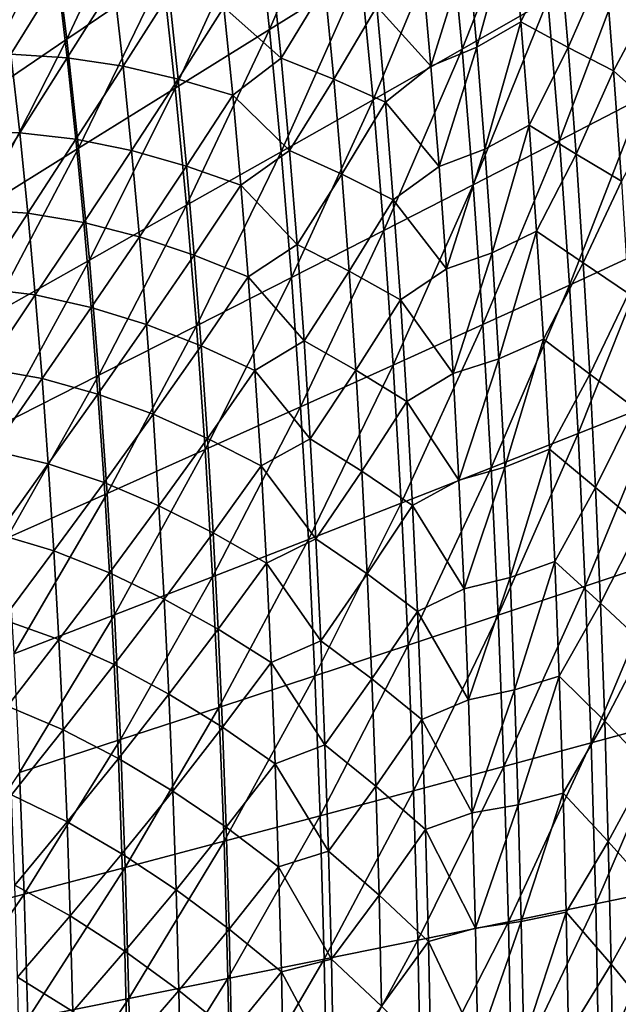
# Model space of a CAD drawing. Header units: millimetres. Extents: x -300 to 300, y -500 to 500.
# Tile 543 of 656: x 173 to 229, y 38 to 129. Entities that reach past the tile are written whole.
import ezdxf

# ---------------------------------------------------------------- set-up
doc = ezdxf.new("R2010")
doc.units = ezdxf.units.MM
doc.header["$LTSCALE"] = 81.481481
doc.layers.add('19', color=7, linetype='CONTINUOUS')
doc.layers.add('21', color=7, linetype='CONTINUOUS')

msp = doc.modelspace()

# ---------------------------------------------------------------- linework, layer by layer
at = {"layer": '19', "color": 7, "linetype": 'CONTINUOUS'}
for points in [[(196.296, 127.867, 64.738), (203.509, 144.578, 63.205), (195.092, 138.865, 64.848), (196.296, 127.867, 64.738)], [(204.759, 133.14, 63.09), (203.509, 144.578, 63.205), (196.296, 127.867, 64.738), (204.759, 133.14, 63.09)], [(177.541, 126.977, 67.742), (185.154, 143.24, 66.47), (176.322, 136.769, 67.847), (177.541, 126.977, 67.742)], [(186.43, 132.996, 66.359), (185.154, 143.24, 66.47), (177.541, 126.977, 67.742), (186.43, 132.996, 66.359)], [(214.117, 126.054, 61.194), (220.869, 143.238, 59.377), (212.956, 138.265, 61.305), (214.117, 126.054, 61.194)], [(222.065, 130.6, 59.263), (220.869, 143.238, 59.377), (214.117, 126.054, 61.194), (222.065, 130.6, 59.263)], [(187.585, 122.453, 66.254), (195.092, 138.865, 64.848), (186.43, 132.996, 66.359), (187.585, 122.453, 66.254)], [(196.296, 127.867, 64.738), (195.092, 138.865, 64.848), (187.585, 122.453, 66.254), (196.296, 127.867, 64.738)], [(205.881, 121.37, 62.984), (212.956, 138.265, 61.305), (204.759, 133.14, 63.09), (205.881, 121.37, 62.984)], [(214.117, 126.054, 61.194), (212.956, 138.265, 61.305), (205.881, 121.37, 62.984), (214.117, 126.054, 61.194)], [(168.443, 120.814, 69.003), (176.322, 136.769, 67.847), (167.283, 130.141, 69.1), (168.443, 120.814, 69.003)], [(177.541, 126.977, 67.742), (176.322, 136.769, 67.847), (168.443, 120.814, 69.003), (177.541, 126.977, 67.742)], [(223.127, 117.597, 59.158), (229.707, 135.004, 57.184), (222.065, 130.6, 59.263), (223.127, 117.597, 59.158)], [(230.798, 121.575, 57.077), (229.707, 135.004, 57.184), (223.127, 117.597, 59.158), (230.798, 121.575, 57.077)], [(178.645, 116.902, 67.643), (186.43, 132.996, 66.359), (177.541, 126.977, 67.742), (178.645, 116.902, 67.643)], [(187.585, 122.453, 66.254), (186.43, 132.996, 66.359), (178.645, 116.902, 67.643), (187.585, 122.453, 66.254)], [(197.377, 116.553, 64.637), (204.759, 133.14, 63.09), (196.296, 127.867, 64.738), (197.377, 116.553, 64.637)], [(205.881, 121.37, 62.984), (204.759, 133.14, 63.09), (197.377, 116.553, 64.637), (205.881, 121.37, 62.984)], [(215.147, 113.492, 61.093), (222.065, 130.6, 59.263), (214.117, 126.054, 61.194), (215.147, 113.492, 61.093)], [(223.127, 117.597, 59.158), (222.065, 130.6, 59.263), (215.147, 113.492, 61.093), (223.127, 117.597, 59.158)], [(188.622, 111.608, 66.158), (196.296, 127.867, 64.738), (187.585, 122.453, 66.254), (188.622, 111.608, 66.158)], [(197.377, 116.553, 64.637), (196.296, 127.867, 64.738), (188.622, 111.608, 66.158), (197.377, 116.553, 64.637)], [(169.493, 111.22, 68.911), (177.541, 126.977, 67.742), (168.443, 120.814, 69.003), (169.493, 111.22, 68.911)], [(178.645, 116.902, 67.643), (177.541, 126.977, 67.742), (169.493, 111.22, 68.911), (178.645, 116.902, 67.643)], [(206.877, 109.265, 62.887), (214.117, 126.054, 61.194), (205.881, 121.37, 62.984), (206.877, 109.265, 62.887)], [(215.147, 113.492, 61.093), (214.117, 126.054, 61.194), (206.877, 109.265, 62.887), (215.147, 113.492, 61.093)], [(179.636, 106.54, 67.553), (187.585, 122.453, 66.254), (178.645, 116.902, 67.643), (179.636, 106.54, 67.553)], [(188.622, 111.608, 66.158), (187.585, 122.453, 66.254), (179.636, 106.54, 67.553), (188.622, 111.608, 66.158)], [(198.336, 104.919, 64.544), (205.881, 121.37, 62.984), (197.377, 116.553, 64.637), (198.336, 104.919, 64.544)], [(206.877, 109.265, 62.887), (205.881, 121.37, 62.984), (198.336, 104.919, 64.544), (206.877, 109.265, 62.887)], [(224.055, 104.226, 59.064), (230.798, 121.575, 57.077), (223.127, 117.597, 59.158), (224.055, 104.226, 59.064)], [(231.751, 107.763, 56.981), (230.798, 121.575, 57.077), (224.055, 104.226, 59.064), (231.751, 107.763, 56.981)], [(216.047, 100.578, 61.002), (223.127, 117.597, 59.158), (215.147, 113.492, 61.093), (216.047, 100.578, 61.002)], [(224.055, 104.226, 59.064), (223.127, 117.597, 59.158), (216.047, 100.578, 61.002), (224.055, 104.226, 59.064)], [(170.437, 101.354, 68.826), (178.645, 116.902, 67.643), (169.493, 111.22, 68.911), (170.437, 101.354, 68.826)], [(179.636, 106.54, 67.553), (178.645, 116.902, 67.643), (170.437, 101.354, 68.826), (179.636, 106.54, 67.553)], [(189.542, 100.459, 66.07), (197.377, 116.553, 64.637), (188.622, 111.608, 66.158), (189.542, 100.459, 66.07)], [(198.336, 104.919, 64.544), (197.377, 116.553, 64.637), (189.542, 100.459, 66.07), (198.336, 104.919, 64.544)], [(207.747, 96.822, 62.799), (215.147, 113.492, 61.093), (206.877, 109.265, 62.887), (207.747, 96.822, 62.799)], [(216.047, 100.578, 61.002), (215.147, 113.492, 61.093), (207.747, 96.822, 62.799), (216.047, 100.578, 61.002)], [(180.516, 95.89, 67.47), (188.622, 111.608, 66.158), (179.636, 106.54, 67.553), (180.516, 95.89, 67.47)], [(189.542, 100.459, 66.07), (188.622, 111.608, 66.158), (180.516, 95.89, 67.47), (189.542, 100.459, 66.07)], [(199.175, 92.963, 64.46), (206.877, 109.265, 62.887), (198.336, 104.919, 64.544), (199.175, 92.963, 64.46)], [(207.747, 96.822, 62.799), (206.877, 109.265, 62.887), (199.175, 92.963, 64.46), (207.747, 96.822, 62.799)], [(224.852, 90.482, 58.981), (231.751, 107.763, 56.981), (224.055, 104.226, 59.064), (224.852, 90.482, 58.981)], [(232.569, 93.562, 56.896), (231.751, 107.763, 56.981), (224.852, 90.482, 58.981), (232.569, 93.562, 56.896)], [(171.274, 91.215, 68.749), (179.636, 106.54, 67.553), (170.437, 101.354, 68.826), (171.274, 91.215, 68.749)], [(180.516, 95.89, 67.47), (179.636, 106.54, 67.553), (171.274, 91.215, 68.749), (180.516, 95.89, 67.47)], [(190.348, 89.004, 65.99), (198.336, 104.919, 64.544), (189.542, 100.459, 66.07), (190.348, 89.004, 65.99)], [(199.175, 92.963, 64.46), (198.336, 104.919, 64.544), (190.348, 89.004, 65.99), (199.175, 92.963, 64.46)], [(216.821, 87.306, 60.921), (224.055, 104.226, 59.064), (216.047, 100.578, 61.002), (216.821, 87.306, 60.921)], [(224.852, 90.482, 58.981), (224.055, 104.226, 59.064), (216.821, 87.306, 60.921), (224.852, 90.482, 58.981)], [(181.286, 84.949, 67.395), (189.542, 100.459, 66.07), (180.516, 95.89, 67.47), (181.286, 84.949, 67.395)], [(190.348, 89.004, 65.99), (189.542, 100.459, 66.07), (181.286, 84.949, 67.395), (190.348, 89.004, 65.99)], [(208.496, 84.038, 62.721), (216.047, 100.578, 61.002), (207.747, 96.822, 62.799), (208.496, 84.038, 62.721)], [(216.821, 87.306, 60.921), (216.047, 100.578, 61.002), (208.496, 84.038, 62.721), (216.821, 87.306, 60.921)], [(199.896, 80.681, 64.386), (207.747, 96.822, 62.799), (199.175, 92.963, 64.46), (199.896, 80.681, 64.386)], [(208.496, 84.038, 62.721), (207.747, 96.822, 62.799), (199.896, 80.681, 64.386), (208.496, 84.038, 62.721)], [(172.008, 80.801, 68.679), (180.516, 95.89, 67.47), (171.274, 91.215, 68.749), (172.008, 80.801, 68.679)], [(181.286, 84.949, 67.395), (180.516, 95.89, 67.47), (172.008, 80.801, 68.679), (181.286, 84.949, 67.395)], [(191.04, 77.239, 65.92), (199.175, 92.963, 64.46), (190.348, 89.004, 65.99), (191.04, 77.239, 65.92)], [(199.896, 80.681, 64.386), (199.175, 92.963, 64.46), (191.04, 77.239, 65.92), (199.896, 80.681, 64.386)], [(225.52, 76.362, 58.909), (232.569, 93.562, 56.896), (224.852, 90.482, 58.981), (225.52, 76.362, 58.909)], [(233.255, 78.97, 56.822), (232.569, 93.562, 56.896), (225.52, 76.362, 58.909), (233.255, 78.97, 56.822)], [(217.469, 73.675, 60.852), (224.852, 90.482, 58.981), (216.821, 87.306, 60.921), (217.469, 73.675, 60.852)], [(225.52, 76.362, 58.909), (224.852, 90.482, 58.981), (217.469, 73.675, 60.852), (225.52, 76.362, 58.909)], [(181.948, 73.713, 67.328), (190.348, 89.004, 65.99), (181.286, 84.949, 67.395), (181.948, 73.713, 67.328)], [(191.04, 77.239, 65.92), (190.348, 89.004, 65.99), (181.948, 73.713, 67.328), (191.04, 77.239, 65.92)], [(209.123, 70.91, 62.654), (216.821, 87.306, 60.921), (208.496, 84.038, 62.721), (209.123, 70.91, 62.654)], [(217.469, 73.675, 60.852), (216.821, 87.306, 60.921), (209.123, 70.91, 62.654), (217.469, 73.675, 60.852)], [(172.638, 70.109, 68.617), (181.286, 84.949, 67.395), (172.008, 80.801, 68.679), (172.638, 70.109, 68.617)], [(181.948, 73.713, 67.328), (181.286, 84.949, 67.395), (172.638, 70.109, 68.617), (181.948, 73.713, 67.328)], [(200.501, 68.072, 64.321), (208.496, 84.038, 62.721), (199.896, 80.681, 64.386), (200.501, 68.072, 64.321)], [(209.123, 70.91, 62.654), (208.496, 84.038, 62.721), (200.501, 68.072, 64.321), (209.123, 70.91, 62.654)], [(191.621, 65.161, 65.859), (199.896, 80.681, 64.386), (191.04, 77.239, 65.92), (191.621, 65.161, 65.859)], [(200.501, 68.072, 64.321), (199.896, 80.681, 64.386), (191.621, 65.161, 65.859), (200.501, 68.072, 64.321)], [(226.061, 61.863, 58.849), (233.255, 78.97, 56.822), (225.52, 76.362, 58.909), (226.061, 61.863, 58.849)], [(233.811, 63.982, 56.761), (233.255, 78.97, 56.822), (226.061, 61.863, 58.849), (233.811, 63.982, 56.761)], [(182.504, 62.182, 67.271), (191.04, 77.239, 65.92), (181.948, 73.713, 67.328), (182.504, 62.182, 67.271)], [(191.621, 65.161, 65.859), (191.04, 77.239, 65.92), (182.504, 62.182, 67.271), (191.621, 65.161, 65.859)], [(217.995, 59.68, 60.793), (225.52, 76.362, 58.909), (217.469, 73.675, 60.852), (217.995, 59.68, 60.793)], [(226.061, 61.863, 58.849), (225.52, 76.362, 58.909), (217.995, 59.68, 60.793), (226.061, 61.863, 58.849)], [(173.168, 59.137, 68.564), (181.948, 73.713, 67.328), (172.638, 70.109, 68.617), (173.168, 59.137, 68.564)], [(182.504, 62.182, 67.271), (181.948, 73.713, 67.328), (173.168, 59.137, 68.564), (182.504, 62.182, 67.271)], [(209.632, 57.435, 62.598), (217.469, 73.675, 60.852), (209.123, 70.91, 62.654), (209.632, 57.435, 62.598)], [(217.995, 59.68, 60.793), (217.469, 73.675, 60.852), (209.632, 57.435, 62.598), (217.995, 59.68, 60.793)], [(200.992, 55.131, 64.268), (209.123, 70.91, 62.654), (200.501, 68.072, 64.321), (200.992, 55.131, 64.268)], [(209.632, 57.435, 62.598), (209.123, 70.91, 62.654), (200.992, 55.131, 64.268), (209.632, 57.435, 62.598)], [(192.093, 52.769, 65.808), (200.501, 68.072, 64.321), (191.621, 65.161, 65.859), (192.093, 52.769, 65.808)], [(200.992, 55.131, 64.268), (200.501, 68.072, 64.321), (192.093, 52.769, 65.808), (200.992, 55.131, 64.268)], [(182.955, 50.353, 67.223), (191.621, 65.161, 65.859), (182.504, 62.182, 67.271), (182.955, 50.353, 67.223)], [(192.093, 52.769, 65.808), (191.621, 65.161, 65.859), (182.955, 50.353, 67.223), (192.093, 52.769, 65.808)], [(226.479, 46.981, 58.802), (233.811, 63.982, 56.761), (226.061, 61.863, 58.849), (226.479, 46.981, 58.802)], [(234.24, 48.595, 56.712), (233.811, 63.982, 56.761), (226.479, 46.981, 58.802), (234.24, 48.595, 56.712)], [(173.597, 47.883, 68.519), (182.504, 62.182, 67.271), (173.168, 59.137, 68.564), (173.597, 47.883, 68.519)], [(182.955, 50.353, 67.223), (182.504, 62.182, 67.271), (173.597, 47.883, 68.519), (182.955, 50.353, 67.223)], [(218.401, 45.318, 60.747), (226.061, 61.863, 58.849), (217.995, 59.68, 60.793), (218.401, 45.318, 60.747)], [(226.479, 46.981, 58.802), (226.061, 61.863, 58.849), (218.401, 45.318, 60.747), (226.479, 46.981, 58.802)], [(210.025, 43.61, 62.553), (217.995, 59.68, 60.793), (209.632, 57.435, 62.598), (210.025, 43.61, 62.553)], [(218.401, 45.318, 60.747), (217.995, 59.68, 60.793), (210.025, 43.61, 62.553), (218.401, 45.318, 60.747)], [(173.597, 47.883, 68.519), (173.168, 59.137, 68.564), (164.039, 45.372, 69.7), (173.597, 47.883, 68.519)], [(201.37, 41.856, 64.225), (209.632, 57.435, 62.598), (200.992, 55.131, 64.268), (201.37, 41.856, 64.225)], [(210.025, 43.61, 62.553), (209.632, 57.435, 62.598), (201.37, 41.856, 64.225), (210.025, 43.61, 62.553)], [(192.457, 40.06, 65.768), (200.992, 55.131, 64.268), (192.093, 52.769, 65.808), (192.457, 40.06, 65.768)], [(201.37, 41.856, 64.225), (200.992, 55.131, 64.268), (192.457, 40.06, 65.768), (201.37, 41.856, 64.225)], [(183.303, 38.222, 67.185), (192.093, 52.769, 65.808), (182.955, 50.353, 67.223), (183.303, 38.222, 67.185)], [(192.457, 40.06, 65.768), (192.093, 52.769, 65.808), (183.303, 38.222, 67.185), (192.457, 40.06, 65.768)], [(173.929, 36.345, 68.484), (182.955, 50.353, 67.223), (173.597, 47.883, 68.519), (173.929, 36.345, 68.484)], [(183.303, 38.222, 67.185), (182.955, 50.353, 67.223), (173.929, 36.345, 68.484), (183.303, 38.222, 67.185)], [(226.774, 31.712, 58.767), (234.24, 48.595, 56.712), (226.479, 46.981, 58.802), (226.774, 31.712, 58.767)], [(234.542, 32.805, 56.677), (234.24, 48.595, 56.712), (226.774, 31.712, 58.767), (234.542, 32.805, 56.677)], [(164.354, 34.436, 69.667), (173.597, 47.883, 68.519), (164.039, 45.372, 69.7), (164.354, 34.436, 69.667)], [(173.929, 36.345, 68.484), (173.597, 47.883, 68.519), (164.354, 34.436, 69.667), (173.929, 36.345, 68.484)], [(218.688, 30.587, 60.714), (226.479, 46.981, 58.802), (218.401, 45.318, 60.747), (218.688, 30.587, 60.714)], [(226.774, 31.712, 58.767), (226.479, 46.981, 58.802), (218.688, 30.587, 60.714), (226.774, 31.712, 58.767)], [(210.303, 29.431, 62.521), (218.401, 45.318, 60.747), (210.025, 43.61, 62.553), (210.303, 29.431, 62.521)], [(218.688, 30.587, 60.714), (218.401, 45.318, 60.747), (210.303, 29.431, 62.521), (218.688, 30.587, 60.714)], [(201.638, 28.245, 64.194), (210.025, 43.61, 62.553), (201.37, 41.856, 64.225), (201.638, 28.245, 64.194)], [(210.303, 29.431, 62.521), (210.025, 43.61, 62.553), (201.638, 28.245, 64.194), (210.303, 29.431, 62.521)], [(192.714, 27.03, 65.738), (201.37, 41.856, 64.225), (192.457, 40.06, 65.768), (192.714, 27.03, 65.738)], [(201.638, 28.245, 64.194), (201.37, 41.856, 64.225), (192.714, 27.03, 65.738), (201.638, 28.245, 64.194)], [(183.55, 25.788, 67.158), (192.457, 40.06, 65.768), (183.303, 38.222, 67.185), (183.55, 25.788, 67.158)], [(192.714, 27.03, 65.738), (192.457, 40.06, 65.768), (183.55, 25.788, 67.158), (192.714, 27.03, 65.738)], [(174.164, 24.52, 68.458), (183.303, 38.222, 67.185), (173.929, 36.345, 68.484), (174.164, 24.52, 68.458)], [(183.55, 25.788, 67.158), (183.303, 38.222, 67.185), (174.164, 24.52, 68.458), (183.55, 25.788, 67.158)]]:
    msp.add_3dface(points, dxfattribs=at)
at = {"layer": '21', "color": 7, "linetype": 'CONTINUOUS'}
for points in [[(215.475, 126.225, 45.482), (214.65, 135.442, 45.56), (218.722, 137.976, 44.529), (215.475, 126.225, 45.482)], [(219.559, 128.591, 44.45), (215.475, 126.225, 45.482), (218.722, 137.976, 44.529), (219.559, 128.591, 44.45)], [(219.559, 128.591, 44.45), (218.722, 137.976, 44.529), (223.111, 135.872, 43.42), (219.559, 128.591, 44.45)], [(223.925, 126.213, 43.343), (219.559, 128.591, 44.45), (223.111, 135.872, 43.42), (223.925, 126.213, 43.343)], [(227.344, 134.004, 42.279), (223.925, 126.213, 43.343), (223.111, 135.872, 43.42), (227.344, 134.004, 42.279)], [(211.234, 124.479, 46.482), (210.412, 133.565, 46.56), (214.65, 135.442, 45.56), (211.234, 124.479, 46.482)], [(215.475, 126.225, 45.482), (211.234, 124.479, 46.482), (214.65, 135.442, 45.56), (215.475, 126.225, 45.482)], [(227.344, 134.004, 42.279), (228.141, 124.035, 42.203), (223.925, 126.213, 43.343), (227.344, 134.004, 42.279)], [(228.141, 124.035, 42.203), (227.344, 134.004, 42.279), (231.574, 130.5, 41.089), (228.141, 124.035, 42.203)], [(197.368, 125.22, 49.315), (192.085, 129.928, 50.23), (196.526, 133.578, 49.393), (197.368, 125.22, 49.315)], [(197.368, 125.22, 49.315), (196.526, 133.578, 49.393), (201.43, 131.884, 48.469), (197.368, 125.22, 49.315)], [(211.234, 124.479, 46.482), (206.232, 130.01, 47.508), (210.412, 133.565, 46.56), (211.234, 124.479, 46.482)], [(172.381, 125.583, 53.325), (171.51, 132.7, 53.4), (176.728, 132.635, 52.665), (172.381, 125.583, 53.325)], [(177.591, 125.254, 52.59), (172.381, 125.583, 53.325), (176.728, 132.635, 52.665), (177.591, 125.254, 52.59)], [(177.591, 125.254, 52.59), (176.728, 132.635, 52.665), (181.908, 132.103, 51.891), (177.591, 125.254, 52.59)], [(182.758, 124.464, 51.816), (177.591, 125.254, 52.59), (181.908, 132.103, 51.891), (182.758, 124.464, 51.816)], [(182.758, 124.464, 51.816), (181.908, 132.103, 51.891), (187.031, 131.182, 51.08), (182.758, 124.464, 51.816)], [(187.865, 123.29, 51.004), (182.758, 124.464, 51.816), (187.031, 131.182, 51.08), (187.865, 123.29, 51.004)], [(187.865, 123.29, 51.004), (187.031, 131.182, 51.08), (192.085, 129.928, 50.23), (187.865, 123.29, 51.004)], [(202.248, 123.278, 48.392), (197.368, 125.22, 49.315), (201.43, 131.884, 48.469), (202.248, 123.278, 48.392)], [(202.248, 123.278, 48.392), (201.43, 131.884, 48.469), (206.232, 130.01, 47.508), (202.248, 123.278, 48.392)], [(232.333, 120.31, 41.017), (228.141, 124.035, 42.203), (231.574, 130.5, 41.089), (232.333, 120.31, 41.017)], [(192.9, 121.787, 50.156), (187.865, 123.29, 51.004), (192.085, 129.928, 50.23), (192.9, 121.787, 50.156)], [(192.9, 121.787, 50.156), (192.085, 129.928, 50.23), (197.368, 125.22, 49.315), (192.9, 121.787, 50.156)], [(207.027, 121.15, 47.433), (202.248, 123.278, 48.392), (206.232, 130.01, 47.508), (207.027, 121.15, 47.433)], [(207.027, 121.15, 47.433), (206.232, 130.01, 47.508), (211.234, 124.479, 46.482), (207.027, 121.15, 47.433)], [(216.229, 116.812, 45.409), (215.475, 126.225, 45.482), (219.559, 128.591, 44.45), (216.229, 116.812, 45.409)], [(220.324, 119.007, 44.376), (216.229, 116.812, 45.409), (219.559, 128.591, 44.45), (220.324, 119.007, 44.376)], [(220.324, 119.007, 44.376), (219.559, 128.591, 44.45), (223.925, 126.213, 43.343), (220.324, 119.007, 44.376)], [(211.985, 115.2, 46.409), (211.234, 124.479, 46.482), (215.475, 126.225, 45.482), (211.985, 115.2, 46.409)], [(216.229, 116.812, 45.409), (211.985, 115.2, 46.409), (215.475, 126.225, 45.482), (216.229, 116.812, 45.409)], [(224.666, 116.348, 43.272), (220.324, 119.007, 44.376), (223.925, 126.213, 43.343), (224.666, 116.348, 43.272)], [(228.141, 124.035, 42.203), (224.666, 116.348, 43.272), (223.925, 126.213, 43.343), (228.141, 124.035, 42.203)], [(173.191, 118.315, 53.255), (167.962, 118.352, 53.953), (172.381, 125.583, 53.325), (173.191, 118.315, 53.255)], [(173.191, 118.315, 53.255), (172.381, 125.583, 53.325), (177.591, 125.254, 52.59), (173.191, 118.315, 53.255)], [(178.393, 117.715, 52.518), (173.191, 118.315, 53.255), (177.591, 125.254, 52.59), (178.393, 117.715, 52.518)], [(178.393, 117.715, 52.518), (177.591, 125.254, 52.59), (182.758, 124.464, 51.816), (178.393, 117.715, 52.518)], [(198.143, 116.685, 49.242), (192.9, 121.787, 50.156), (197.368, 125.22, 49.315), (198.143, 116.685, 49.242)], [(198.143, 116.685, 49.242), (197.368, 125.22, 49.315), (202.248, 123.278, 48.392), (198.143, 116.685, 49.242)], [(183.545, 116.663, 51.744), (178.393, 117.715, 52.518), (182.758, 124.464, 51.816), (183.545, 116.663, 51.744)], [(183.545, 116.663, 51.744), (182.758, 124.464, 51.816), (187.865, 123.29, 51.004), (183.545, 116.663, 51.744)], [(211.985, 115.2, 46.409), (207.027, 121.15, 47.433), (211.234, 124.479, 46.482), (211.985, 115.2, 46.409)], [(228.141, 124.035, 42.203), (228.864, 113.854, 42.133), (224.666, 116.348, 43.272), (228.141, 124.035, 42.203)], [(228.864, 113.854, 42.133), (228.141, 124.035, 42.203), (232.333, 120.31, 41.017), (228.864, 113.854, 42.133)], [(188.635, 115.232, 50.933), (183.545, 116.663, 51.744), (187.865, 123.29, 51.004), (188.635, 115.232, 50.933)], [(188.635, 115.232, 50.933), (187.865, 123.29, 51.004), (192.9, 121.787, 50.156), (188.635, 115.232, 50.933)], [(203, 114.49, 48.32), (198.143, 116.685, 49.242), (202.248, 123.278, 48.392), (203, 114.49, 48.32)], [(203, 114.49, 48.32), (202.248, 123.278, 48.392), (207.027, 121.15, 47.433), (203, 114.49, 48.32)], [(193.649, 113.475, 50.085), (188.635, 115.232, 50.933), (192.9, 121.787, 50.156), (193.649, 113.475, 50.085)], [(193.649, 113.475, 50.085), (192.9, 121.787, 50.156), (198.143, 116.685, 49.242), (193.649, 113.475, 50.085)], [(207.755, 112.105, 47.362), (203, 114.49, 48.32), (207.027, 121.15, 47.433), (207.755, 112.105, 47.362)], [(207.755, 112.105, 47.362), (207.027, 121.15, 47.433), (211.985, 115.2, 46.409), (207.755, 112.105, 47.362)], [(216.913, 107.203, 45.341), (216.229, 116.812, 45.409), (220.324, 119.007, 44.376), (216.913, 107.203, 45.341)], [(221.019, 109.222, 44.308), (216.913, 107.203, 45.341), (220.324, 119.007, 44.376), (221.019, 109.222, 44.308)], [(221.019, 109.222, 44.308), (220.324, 119.007, 44.376), (224.666, 116.348, 43.272), (221.019, 109.222, 44.308)], [(168.716, 111.217, 53.887), (167.962, 118.352, 53.953), (173.191, 118.315, 53.255), (168.716, 111.217, 53.887)], [(173.942, 110.892, 53.188), (168.716, 111.217, 53.887), (173.191, 118.315, 53.255), (173.942, 110.892, 53.188)], [(173.942, 110.892, 53.188), (173.191, 118.315, 53.255), (178.393, 117.715, 52.518), (173.942, 110.892, 53.188)], [(179.133, 110.018, 52.451), (173.942, 110.892, 53.188), (178.393, 117.715, 52.518), (179.133, 110.018, 52.451)], [(179.133, 110.018, 52.451), (178.393, 117.715, 52.518), (183.545, 116.663, 51.744), (179.133, 110.018, 52.451)], [(184.27, 108.698, 51.677), (179.133, 110.018, 52.451), (183.545, 116.663, 51.744), (184.27, 108.698, 51.677)], [(184.27, 108.698, 51.677), (183.545, 116.663, 51.744), (188.635, 115.232, 50.933), (184.27, 108.698, 51.677)], [(198.852, 107.971, 49.174), (193.649, 113.475, 50.085), (198.143, 116.685, 49.242), (198.852, 107.971, 49.174)], [(198.852, 107.971, 49.174), (198.143, 116.685, 49.242), (203, 114.49, 48.32), (198.852, 107.971, 49.174)], [(212.668, 105.726, 46.342), (211.985, 115.2, 46.409), (216.229, 116.812, 45.409), (212.668, 105.726, 46.342)], [(216.913, 107.203, 45.341), (212.668, 105.726, 46.342), (216.229, 116.812, 45.409), (216.913, 107.203, 45.341)], [(225.336, 106.277, 43.205), (221.019, 109.222, 44.308), (224.666, 116.348, 43.272), (225.336, 106.277, 43.205)], [(228.864, 113.854, 42.133), (225.336, 106.277, 43.205), (224.666, 116.348, 43.272), (228.864, 113.854, 42.133)], [(189.341, 107.006, 50.866), (184.27, 108.698, 51.677), (188.635, 115.232, 50.933), (189.341, 107.006, 50.866)], [(189.341, 107.006, 50.866), (188.635, 115.232, 50.933), (193.649, 113.475, 50.085), (189.341, 107.006, 50.866)], [(212.668, 105.726, 46.342), (207.755, 112.105, 47.362), (211.985, 115.2, 46.409), (212.668, 105.726, 46.342)], [(203.684, 105.52, 48.253), (198.852, 107.971, 49.174), (203, 114.49, 48.32), (203.684, 105.52, 48.253)], [(203.684, 105.52, 48.253), (203, 114.49, 48.32), (207.755, 112.105, 47.362), (203.684, 105.52, 48.253)], [(194.335, 104.99, 50.019), (189.341, 107.006, 50.866), (193.649, 113.475, 50.085), (194.335, 104.99, 50.019)], [(194.335, 104.99, 50.019), (193.649, 113.475, 50.085), (198.852, 107.971, 49.174), (194.335, 104.99, 50.019)], [(228.864, 113.854, 42.133), (229.514, 103.458, 42.068), (225.336, 106.277, 43.205), (228.864, 113.854, 42.133)], [(208.415, 102.874, 47.297), (203.684, 105.52, 48.253), (207.755, 112.105, 47.362), (208.415, 102.874, 47.297)], [(208.415, 102.874, 47.297), (207.755, 112.105, 47.362), (212.668, 105.726, 46.342), (208.415, 102.874, 47.297)], [(169.414, 103.934, 53.824), (168.716, 111.217, 53.887), (173.942, 110.892, 53.188), (169.414, 103.934, 53.824)], [(174.633, 103.316, 53.124), (169.414, 103.934, 53.824), (173.942, 110.892, 53.188), (174.633, 103.316, 53.124)], [(174.633, 103.316, 53.124), (173.942, 110.892, 53.188), (179.133, 110.018, 52.451), (174.633, 103.316, 53.124)], [(179.812, 102.16, 52.388), (174.633, 103.316, 53.124), (179.133, 110.018, 52.451), (179.812, 102.16, 52.388)], [(179.812, 102.16, 52.388), (179.133, 110.018, 52.451), (184.27, 108.698, 51.677), (179.812, 102.16, 52.388)], [(184.934, 100.569, 51.614), (179.812, 102.16, 52.388), (184.27, 108.698, 51.677), (184.934, 100.569, 51.614)], [(184.934, 100.569, 51.614), (184.27, 108.698, 51.677), (189.341, 107.006, 50.866), (184.934, 100.569, 51.614)], [(217.529, 97.396, 45.279), (216.913, 107.203, 45.341), (221.019, 109.222, 44.308), (217.529, 97.396, 45.279)], [(221.643, 99.234, 44.245), (217.529, 97.396, 45.279), (221.019, 109.222, 44.308), (221.643, 99.234, 44.245)], [(221.643, 99.234, 44.245), (221.019, 109.222, 44.308), (225.336, 106.277, 43.205), (221.643, 99.234, 44.245)], [(199.495, 99.078, 49.11), (194.335, 104.99, 50.019), (198.852, 107.971, 49.174), (199.495, 99.078, 49.11)], [(199.495, 99.078, 49.11), (198.852, 107.971, 49.174), (203.684, 105.52, 48.253), (199.495, 99.078, 49.11)], [(189.986, 98.611, 50.804), (184.934, 100.569, 51.614), (189.341, 107.006, 50.866), (189.986, 98.611, 50.804)], [(189.986, 98.611, 50.804), (189.341, 107.006, 50.866), (194.335, 104.99, 50.019), (189.986, 98.611, 50.804)], [(213.281, 96.057, 46.28), (212.668, 105.726, 46.342), (216.913, 107.203, 45.341), (213.281, 96.057, 46.28)], [(217.529, 97.396, 45.279), (213.281, 96.057, 46.28), (216.913, 107.203, 45.341), (217.529, 97.396, 45.279)], [(213.281, 96.057, 46.28), (208.415, 102.874, 47.297), (212.668, 105.726, 46.342), (213.281, 96.057, 46.28)], [(225.936, 95.996, 43.144), (221.643, 99.234, 44.245), (225.336, 106.277, 43.205), (225.936, 95.996, 43.144)], [(229.514, 103.458, 42.068), (225.936, 95.996, 43.144), (225.336, 106.277, 43.205), (229.514, 103.458, 42.068)], [(194.958, 96.333, 49.958), (189.986, 98.611, 50.804), (194.335, 104.99, 50.019), (194.958, 96.333, 49.958)], [(194.958, 96.333, 49.958), (194.335, 104.99, 50.019), (199.495, 99.078, 49.11), (194.958, 96.333, 49.958)], [(204.303, 96.365, 48.191), (199.495, 99.078, 49.11), (203.684, 105.52, 48.253), (204.303, 96.365, 48.191)], [(204.303, 96.365, 48.191), (203.684, 105.52, 48.253), (208.415, 102.874, 47.297), (204.303, 96.365, 48.191)], [(170.054, 96.501, 53.766), (169.414, 103.934, 53.824), (174.633, 103.316, 53.124), (170.054, 96.501, 53.766)], [(175.266, 95.583, 53.065), (170.054, 96.501, 53.766), (174.633, 103.316, 53.124), (175.266, 95.583, 53.065)], [(175.266, 95.583, 53.065), (174.633, 103.316, 53.124), (179.812, 102.16, 52.388), (175.266, 95.583, 53.065)], [(229.514, 103.458, 42.068), (230.091, 92.846, 42.009), (225.936, 95.996, 43.144), (229.514, 103.458, 42.068)], [(180.432, 94.142, 52.329), (175.266, 95.583, 53.065), (179.812, 102.16, 52.388), (180.432, 94.142, 52.329)], [(180.432, 94.142, 52.329), (179.812, 102.16, 52.388), (184.934, 100.569, 51.614), (180.432, 94.142, 52.329)], [(209.008, 93.453, 47.236), (204.303, 96.365, 48.191), (208.415, 102.874, 47.297), (209.008, 93.453, 47.236)], [(209.008, 93.453, 47.236), (208.415, 102.874, 47.297), (213.281, 96.057, 46.28), (209.008, 93.453, 47.236)], [(185.536, 92.274, 51.555), (180.432, 94.142, 52.329), (184.934, 100.569, 51.614), (185.536, 92.274, 51.555)], [(185.536, 92.274, 51.555), (184.934, 100.569, 51.614), (189.986, 98.611, 50.804), (185.536, 92.274, 51.555)], [(190.568, 90.046, 50.746), (185.536, 92.274, 51.555), (189.986, 98.611, 50.804), (190.568, 90.046, 50.746)], [(190.568, 90.046, 50.746), (189.986, 98.611, 50.804), (194.958, 96.333, 49.958), (190.568, 90.046, 50.746)], [(200.074, 90.003, 49.052), (194.958, 96.333, 49.958), (199.495, 99.078, 49.11), (200.074, 90.003, 49.052)], [(200.074, 90.003, 49.052), (199.495, 99.078, 49.11), (204.303, 96.365, 48.191), (200.074, 90.003, 49.052)], [(218.076, 87.39, 45.222), (217.529, 97.396, 45.279), (221.643, 99.234, 44.245), (218.076, 87.39, 45.222)], [(222.198, 89.042, 44.187), (218.076, 87.39, 45.222), (221.643, 99.234, 44.245), (222.198, 89.042, 44.187)], [(222.198, 89.042, 44.187), (221.643, 99.234, 44.245), (225.936, 95.996, 43.144), (222.198, 89.042, 44.187)], [(213.827, 86.19, 46.223), (213.281, 96.057, 46.28), (217.529, 97.396, 45.279), (213.827, 86.19, 46.223)], [(218.076, 87.39, 45.222), (213.827, 86.19, 46.223), (217.529, 97.396, 45.279), (218.076, 87.39, 45.222)], [(170.637, 88.918, 53.711), (170.054, 96.501, 53.766), (175.266, 95.583, 53.065), (170.637, 88.918, 53.711)], [(195.518, 87.501, 49.901), (190.568, 90.046, 50.746), (194.958, 96.333, 49.958), (195.518, 87.501, 49.901)], [(195.518, 87.501, 49.901), (194.958, 96.333, 49.958), (200.074, 90.003, 49.052), (195.518, 87.501, 49.901)], [(204.857, 87.026, 48.134), (200.074, 90.003, 49.052), (204.303, 96.365, 48.191), (204.857, 87.026, 48.134)], [(204.857, 87.026, 48.134), (204.303, 96.365, 48.191), (209.008, 93.453, 47.236), (204.857, 87.026, 48.134)], [(213.827, 86.19, 46.223), (209.008, 93.453, 47.236), (213.281, 96.057, 46.28), (213.827, 86.19, 46.223)], [(226.465, 85.506, 43.089), (222.198, 89.042, 44.187), (225.936, 95.996, 43.144), (226.465, 85.506, 43.089)], [(230.091, 92.846, 42.009), (226.465, 85.506, 43.089), (225.936, 95.996, 43.144), (230.091, 92.846, 42.009)], [(175.84, 87.695, 53.01), (170.637, 88.918, 53.711), (175.266, 95.583, 53.065), (175.84, 87.695, 53.01)], [(175.84, 87.695, 53.01), (175.266, 95.583, 53.065), (180.432, 94.142, 52.329), (175.84, 87.695, 53.01)], [(180.992, 85.962, 52.274), (175.84, 87.695, 53.01), (180.432, 94.142, 52.329), (180.992, 85.962, 52.274)], [(180.992, 85.962, 52.274), (180.432, 94.142, 52.329), (185.536, 92.274, 51.555), (180.992, 85.962, 52.274)], [(209.536, 83.844, 47.181), (204.857, 87.026, 48.134), (209.008, 93.453, 47.236), (209.536, 83.844, 47.181)], [(209.536, 83.844, 47.181), (209.008, 93.453, 47.236), (213.827, 86.19, 46.223), (209.536, 83.844, 47.181)], [(186.078, 83.813, 51.502), (180.992, 85.962, 52.274), (185.536, 92.274, 51.555), (186.078, 83.813, 51.502)], [(186.078, 83.813, 51.502), (185.536, 92.274, 51.555), (190.568, 90.046, 50.746), (186.078, 83.813, 51.502)], [(230.091, 92.846, 42.009), (230.597, 82.016, 41.956), (226.465, 85.506, 43.089), (230.091, 92.846, 42.009)], [(191.089, 81.31, 50.694), (186.078, 83.813, 51.502), (190.568, 90.046, 50.746), (191.089, 81.31, 50.694)], [(191.089, 81.31, 50.694), (190.568, 90.046, 50.746), (195.518, 87.501, 49.901), (191.089, 81.31, 50.694)], [(200.589, 80.746, 48.999), (195.518, 87.501, 49.901), (200.074, 90.003, 49.052), (200.589, 80.746, 48.999)], [(200.589, 80.746, 48.999), (200.074, 90.003, 49.052), (204.857, 87.026, 48.134), (200.589, 80.746, 48.999)], [(171.165, 81.184, 53.66), (170.637, 88.918, 53.711), (175.84, 87.695, 53.01), (171.165, 81.184, 53.66)], [(218.556, 77.182, 45.171), (218.076, 87.39, 45.222), (222.198, 89.042, 44.187), (218.556, 77.182, 45.171)], [(222.685, 78.644, 44.136), (218.556, 77.182, 45.171), (222.198, 89.042, 44.187), (222.685, 78.644, 44.136)], [(222.685, 78.644, 44.136), (222.198, 89.042, 44.187), (226.465, 85.506, 43.089), (222.685, 78.644, 44.136)], [(176.357, 79.649, 52.96), (171.165, 81.184, 53.66), (175.84, 87.695, 53.01), (176.357, 79.649, 52.96)], [(176.357, 79.649, 52.96), (175.84, 87.695, 53.01), (180.992, 85.962, 52.274), (176.357, 79.649, 52.96)], [(196.017, 78.494, 49.85), (191.089, 81.31, 50.694), (195.518, 87.501, 49.901), (196.017, 78.494, 49.85)], [(196.017, 78.494, 49.85), (195.518, 87.501, 49.901), (200.589, 80.746, 48.999), (196.017, 78.494, 49.85)], [(205.346, 77.5, 48.083), (200.589, 80.746, 48.999), (204.857, 87.026, 48.134), (205.346, 77.5, 48.083)], [(205.346, 77.5, 48.083), (204.857, 87.026, 48.134), (209.536, 83.844, 47.181), (205.346, 77.5, 48.083)], [(214.305, 76.124, 46.172), (213.827, 86.19, 46.223), (218.076, 87.39, 45.222), (214.305, 76.124, 46.172)], [(218.556, 77.182, 45.171), (214.305, 76.124, 46.172), (218.076, 87.39, 45.222), (218.556, 77.182, 45.171)], [(181.493, 77.62, 52.224), (176.357, 79.649, 52.96), (180.992, 85.962, 52.274), (181.493, 77.62, 52.224)], [(181.493, 77.62, 52.224), (180.992, 85.962, 52.274), (186.078, 83.813, 51.502), (181.493, 77.62, 52.224)], [(214.305, 76.124, 46.172), (209.536, 83.844, 47.181), (213.827, 86.19, 46.223), (214.305, 76.124, 46.172)], [(226.925, 74.804, 43.04), (222.685, 78.644, 44.136), (226.465, 85.506, 43.089), (226.925, 74.804, 43.04)], [(230.597, 82.016, 41.956), (226.925, 74.804, 43.04), (226.465, 85.506, 43.089), (230.597, 82.016, 41.956)], [(186.56, 75.184, 51.453), (181.493, 77.62, 52.224), (186.078, 83.813, 51.502), (186.56, 75.184, 51.453)], [(186.56, 75.184, 51.453), (186.078, 83.813, 51.502), (191.089, 81.31, 50.694), (186.56, 75.184, 51.453)], [(209.999, 74.042, 47.132), (205.346, 77.5, 48.083), (209.536, 83.844, 47.181), (209.999, 74.042, 47.132)], [(209.999, 74.042, 47.132), (209.536, 83.844, 47.181), (214.305, 76.124, 46.172), (209.999, 74.042, 47.132)], [(230.597, 82.016, 41.956), (231.033, 70.966, 41.91), (226.925, 74.804, 43.04), (230.597, 82.016, 41.956)], [(171.637, 73.298, 53.614), (171.165, 81.184, 53.66), (176.357, 79.649, 52.96), (171.637, 73.298, 53.614)], [(191.55, 72.401, 50.646), (186.56, 75.184, 51.453), (191.089, 81.31, 50.694), (191.55, 72.401, 50.646)], [(191.55, 72.401, 50.646), (191.089, 81.31, 50.694), (196.017, 78.494, 49.85), (191.55, 72.401, 50.646)], [(201.04, 71.306, 48.951), (196.017, 78.494, 49.85), (200.589, 80.746, 48.999), (201.04, 71.306, 48.951)], [(201.04, 71.306, 48.951), (200.589, 80.746, 48.999), (205.346, 77.5, 48.083), (201.04, 71.306, 48.951)], [(176.817, 71.445, 52.914), (171.637, 73.298, 53.614), (176.357, 79.649, 52.96), (176.817, 71.445, 52.914)], [(176.817, 71.445, 52.914), (176.357, 79.649, 52.96), (181.493, 77.62, 52.224), (176.817, 71.445, 52.914)], [(196.454, 69.31, 49.804), (191.55, 72.401, 50.646), (196.017, 78.494, 49.85), (196.454, 69.31, 49.804)], [(196.454, 69.31, 49.804), (196.017, 78.494, 49.85), (201.04, 71.306, 48.951), (196.454, 69.31, 49.804)], [(218.969, 66.771, 45.127), (218.556, 77.182, 45.171), (222.685, 78.644, 44.136), (218.969, 66.771, 45.127)], [(223.104, 68.039, 44.09), (218.969, 66.771, 45.127), (222.685, 78.644, 44.136), (223.104, 68.039, 44.09)], [(223.104, 68.039, 44.09), (222.685, 78.644, 44.136), (226.925, 74.804, 43.04), (223.104, 68.039, 44.09)], [(181.936, 69.113, 52.179), (176.817, 71.445, 52.914), (181.493, 77.62, 52.224), (181.936, 69.113, 52.179)], [(181.936, 69.113, 52.179), (181.493, 77.62, 52.224), (186.56, 75.184, 51.453), (181.936, 69.113, 52.179)], [(205.771, 67.786, 48.037), (201.04, 71.306, 48.951), (205.346, 77.5, 48.083), (205.771, 67.786, 48.037)], [(205.771, 67.786, 48.037), (205.346, 77.5, 48.083), (209.999, 74.042, 47.132), (205.771, 67.786, 48.037)], [(214.718, 65.859, 46.128), (214.305, 76.124, 46.172), (218.556, 77.182, 45.171), (214.718, 65.859, 46.128)], [(218.969, 66.771, 45.127), (214.718, 65.859, 46.128), (218.556, 77.182, 45.171), (218.969, 66.771, 45.127)], [(214.718, 65.859, 46.128), (209.999, 74.042, 47.132), (214.305, 76.124, 46.172), (214.718, 65.859, 46.128)], [(186.983, 66.386, 51.409), (181.936, 69.113, 52.179), (186.56, 75.184, 51.453), (186.983, 66.386, 51.409)], [(186.983, 66.386, 51.409), (186.56, 75.184, 51.453), (191.55, 72.401, 50.646), (186.983, 66.386, 51.409)], [(227.317, 63.889, 42.998), (223.104, 68.039, 44.09), (226.925, 74.804, 43.04), (227.317, 63.889, 42.998)], [(231.033, 70.966, 41.91), (227.317, 63.889, 42.998), (226.925, 74.804, 43.04), (231.033, 70.966, 41.91)], [(210.398, 64.049, 47.089), (205.771, 67.786, 48.037), (209.999, 74.042, 47.132), (210.398, 64.049, 47.089)], [(210.398, 64.049, 47.089), (209.999, 74.042, 47.132), (214.718, 65.859, 46.128), (210.398, 64.049, 47.089)], [(172.055, 65.258, 53.573), (171.637, 73.298, 53.614), (176.817, 71.445, 52.914), (172.055, 65.258, 53.573)], [(191.95, 63.319, 50.603), (186.983, 66.386, 51.409), (191.55, 72.401, 50.646), (191.95, 63.319, 50.603)], [(191.95, 63.319, 50.603), (191.55, 72.401, 50.646), (196.454, 69.31, 49.804), (191.95, 63.319, 50.603)], [(177.221, 63.08, 52.873), (172.055, 65.258, 53.573), (176.817, 71.445, 52.914), (177.221, 63.08, 52.873)], [(177.221, 63.08, 52.873), (176.817, 71.445, 52.914), (181.936, 69.113, 52.179), (177.221, 63.08, 52.873)], [(201.43, 61.681, 48.909), (196.454, 69.31, 49.804), (201.04, 71.306, 48.951), (201.43, 61.681, 48.909)], [(201.43, 61.681, 48.909), (201.04, 71.306, 48.951), (205.771, 67.786, 48.037), (201.43, 61.681, 48.909)], [(231.033, 70.966, 41.91), (231.4, 59.696, 41.87), (227.317, 63.889, 42.998), (231.033, 70.966, 41.91)], [(196.831, 59.948, 49.763), (191.95, 63.319, 50.603), (196.454, 69.31, 49.804), (196.831, 59.948, 49.763)], [(196.831, 59.948, 49.763), (196.454, 69.31, 49.804), (201.43, 61.681, 48.909), (196.831, 59.948, 49.763)], [(182.321, 60.441, 52.139), (177.221, 63.08, 52.873), (181.936, 69.113, 52.179), (182.321, 60.441, 52.139)], [(182.321, 60.441, 52.139), (181.936, 69.113, 52.179), (186.983, 66.386, 51.409), (182.321, 60.441, 52.139)], [(206.134, 57.883, 47.998), (201.43, 61.681, 48.909), (205.771, 67.786, 48.037), (206.134, 57.883, 47.998)], [(206.134, 57.883, 47.998), (205.771, 67.786, 48.037), (210.398, 64.049, 47.089), (206.134, 57.883, 47.998)], [(219.317, 56.157, 45.088), (218.969, 66.771, 45.127), (223.104, 68.039, 44.09), (219.317, 56.157, 45.088)], [(223.457, 57.226, 44.051), (219.317, 56.157, 45.088), (223.104, 68.039, 44.09), (223.457, 57.226, 44.051)], [(223.457, 57.226, 44.051), (223.104, 68.039, 44.09), (227.317, 63.889, 42.998), (223.457, 57.226, 44.051)], [(215.064, 55.392, 46.089), (214.718, 65.859, 46.128), (218.969, 66.771, 45.127), (215.064, 55.392, 46.089)], [(219.317, 56.157, 45.088), (215.064, 55.392, 46.089), (218.969, 66.771, 45.127), (219.317, 56.157, 45.088)], [(187.348, 57.418, 51.37), (182.321, 60.441, 52.139), (186.983, 66.386, 51.409), (187.348, 57.418, 51.37)], [(187.348, 57.418, 51.37), (186.983, 66.386, 51.409), (191.95, 63.319, 50.603), (187.348, 57.418, 51.37)], [(215.064, 55.392, 46.089), (210.398, 64.049, 47.089), (214.718, 65.859, 46.128), (215.064, 55.392, 46.089)], [(172.418, 57.064, 53.535), (172.055, 65.258, 53.573), (177.221, 63.08, 52.873), (172.418, 57.064, 53.535)], [(210.734, 53.863, 47.052), (206.134, 57.883, 47.998), (210.398, 64.049, 47.089), (210.734, 53.863, 47.052)], [(210.734, 53.863, 47.052), (210.398, 64.049, 47.089), (215.064, 55.392, 46.089), (210.734, 53.863, 47.052)], [(227.641, 52.76, 42.961), (223.457, 57.226, 44.051), (227.317, 63.889, 42.998), (227.641, 52.76, 42.961)], [(231.4, 59.696, 41.87), (227.641, 52.76, 42.961), (227.317, 63.889, 42.998), (231.4, 59.696, 41.87)], [(177.568, 54.556, 52.837), (172.418, 57.064, 53.535), (177.221, 63.08, 52.873), (177.568, 54.556, 52.837)], [(177.568, 54.556, 52.837), (177.221, 63.08, 52.873), (182.321, 60.441, 52.139), (177.568, 54.556, 52.837)], [(192.292, 54.063, 50.567), (187.348, 57.418, 51.37), (191.95, 63.319, 50.603), (192.292, 54.063, 50.567)], [(192.292, 54.063, 50.567), (191.95, 63.319, 50.603), (196.831, 59.948, 49.763), (192.292, 54.063, 50.567)], [(201.757, 51.87, 48.873), (196.831, 59.948, 49.763), (201.43, 61.681, 48.909), (201.757, 51.87, 48.873)], [(201.757, 51.87, 48.873), (201.43, 61.681, 48.909), (206.134, 57.883, 47.998), (201.757, 51.87, 48.873)], [(182.65, 51.603, 52.104), (177.568, 54.556, 52.837), (182.321, 60.441, 52.139), (182.65, 51.603, 52.104)], [(182.65, 51.603, 52.104), (182.321, 60.441, 52.139), (187.348, 57.418, 51.37), (182.65, 51.603, 52.104)], [(197.147, 50.408, 49.728), (192.292, 54.063, 50.567), (196.831, 59.948, 49.763), (197.147, 50.408, 49.728)], [(197.147, 50.408, 49.728), (196.831, 59.948, 49.763), (201.757, 51.87, 48.873), (197.147, 50.408, 49.728)], [(231.4, 59.696, 41.87), (231.697, 48.204, 41.836), (227.641, 52.76, 42.961), (231.4, 59.696, 41.87)], [(187.654, 48.279, 51.337), (182.65, 51.603, 52.104), (187.348, 57.418, 51.37), (187.654, 48.279, 51.337)], [(187.654, 48.279, 51.337), (187.348, 57.418, 51.37), (192.292, 54.063, 50.567), (187.654, 48.279, 51.337)], [(206.434, 47.79, 47.964), (201.757, 51.87, 48.873), (206.134, 57.883, 47.998), (206.434, 47.79, 47.964)], [(206.434, 47.79, 47.964), (206.134, 57.883, 47.998), (210.734, 53.863, 47.052), (206.434, 47.79, 47.964)], [(172.728, 48.716, 53.503), (172.418, 57.064, 53.535), (177.568, 54.556, 52.837), (172.728, 48.716, 53.503)], [(219.6, 45.339, 45.056), (219.317, 56.157, 45.088), (223.457, 57.226, 44.051), (219.6, 45.339, 45.056)], [(223.743, 46.203, 44.019), (219.6, 45.339, 45.056), (223.457, 57.226, 44.051), (223.743, 46.203, 44.019)], [(223.743, 46.203, 44.019), (223.457, 57.226, 44.051), (227.641, 52.76, 42.961), (223.743, 46.203, 44.019)], [(215.346, 44.724, 46.057), (215.064, 55.392, 46.089), (219.317, 56.157, 45.088), (215.346, 44.724, 46.057)], [(219.6, 45.339, 45.056), (215.346, 44.724, 46.057), (219.317, 56.157, 45.088), (219.6, 45.339, 45.056)], [(215.346, 44.724, 46.057), (210.734, 53.863, 47.052), (215.064, 55.392, 46.089), (215.346, 44.724, 46.057)], [(177.861, 45.87, 52.805), (172.728, 48.716, 53.503), (177.568, 54.556, 52.837), (177.861, 45.87, 52.805)], [(177.861, 45.87, 52.805), (177.568, 54.556, 52.837), (182.65, 51.603, 52.104), (177.861, 45.87, 52.805)], [(192.575, 44.631, 50.535), (187.654, 48.279, 51.337), (192.292, 54.063, 50.567), (192.575, 44.631, 50.535)], [(192.575, 44.631, 50.535), (192.292, 54.063, 50.567), (197.147, 50.408, 49.728), (192.575, 44.631, 50.535)], [(211.007, 43.483, 47.021), (206.434, 47.79, 47.964), (210.734, 53.863, 47.052), (211.007, 43.483, 47.021)], [(211.007, 43.483, 47.021), (210.734, 53.863, 47.052), (215.346, 44.724, 46.057), (211.007, 43.483, 47.021)], [(227.899, 41.415, 42.932), (223.743, 46.203, 44.019), (227.641, 52.76, 42.961), (227.899, 41.415, 42.932)], [(231.697, 48.204, 41.836), (227.899, 41.415, 42.932), (227.641, 52.76, 42.961), (231.697, 48.204, 41.836)], [(182.922, 42.599, 52.074), (177.861, 45.87, 52.805), (182.65, 51.603, 52.104), (182.922, 42.599, 52.074)], [(182.922, 42.599, 52.074), (182.65, 51.603, 52.104), (187.654, 48.279, 51.337), (182.922, 42.599, 52.074)], [(202.023, 41.873, 48.843), (197.147, 50.408, 49.728), (201.757, 51.87, 48.873), (202.023, 41.873, 48.843)], [(202.023, 41.873, 48.843), (201.757, 51.87, 48.873), (206.434, 47.79, 47.964), (202.023, 41.873, 48.843)], [(197.405, 40.689, 49.699), (192.575, 44.631, 50.535), (197.147, 50.408, 49.728), (197.405, 40.689, 49.699)], [(197.405, 40.689, 49.699), (197.147, 50.408, 49.728), (202.023, 41.873, 48.843), (197.405, 40.689, 49.699)], [(172.985, 40.212, 53.476), (172.728, 48.716, 53.503), (177.861, 45.87, 52.805), (172.985, 40.212, 53.476)], [(187.904, 38.97, 51.309), (182.922, 42.599, 52.074), (187.654, 48.279, 51.337), (187.904, 38.97, 51.309)], [(187.904, 38.97, 51.309), (187.654, 48.279, 51.337), (192.575, 44.631, 50.535), (187.904, 38.97, 51.309)], [(206.673, 37.507, 47.937), (202.023, 41.873, 48.843), (206.434, 47.79, 47.964), (206.673, 37.507, 47.937)], [(206.673, 37.507, 47.937), (206.434, 47.79, 47.964), (211.007, 43.483, 47.021), (206.673, 37.507, 47.937)], [(231.697, 48.204, 41.836), (231.928, 36.489, 41.81), (227.899, 41.415, 42.932), (231.697, 48.204, 41.836)], [(178.099, 37.023, 52.78), (172.985, 40.212, 53.476), (177.861, 45.87, 52.805), (178.099, 37.023, 52.78)], [(178.099, 37.023, 52.78), (177.861, 45.87, 52.805), (182.922, 42.599, 52.074), (178.099, 37.023, 52.78)], [(219.818, 34.315, 45.031), (219.6, 45.339, 45.056), (223.743, 46.203, 44.019), (219.818, 34.315, 45.031)], [(223.965, 34.97, 43.993), (219.818, 34.315, 45.031), (223.743, 46.203, 44.019), (223.965, 34.97, 43.993)], [(223.965, 34.97, 43.993), (223.743, 46.203, 44.019), (227.899, 41.415, 42.932), (223.965, 34.97, 43.993)], [(215.564, 33.852, 46.032), (211.007, 43.483, 47.021), (215.346, 44.724, 46.057), (215.564, 33.852, 46.032)], [(215.564, 33.852, 46.032), (215.346, 44.724, 46.057), (219.6, 45.339, 45.056), (215.564, 33.852, 46.032)], [(219.818, 34.315, 45.031), (215.564, 33.852, 46.032), (219.6, 45.339, 45.056), (219.818, 34.315, 45.031)], [(192.8, 35.024, 50.51), (187.904, 38.97, 51.309), (192.575, 44.631, 50.535), (192.8, 35.024, 50.51)], [(192.8, 35.024, 50.51), (192.575, 44.631, 50.535), (197.405, 40.689, 49.699), (192.8, 35.024, 50.51)], [(211.218, 32.907, 46.996), (206.673, 37.507, 47.937), (211.007, 43.483, 47.021), (211.218, 32.907, 46.996)], [(211.218, 32.907, 46.996), (211.007, 43.483, 47.021), (215.564, 33.852, 46.032), (211.218, 32.907, 46.996)], [(183.139, 33.428, 52.05), (178.099, 37.023, 52.78), (182.922, 42.599, 52.074), (183.139, 33.428, 52.05)], [(183.139, 33.428, 52.05), (182.922, 42.599, 52.074), (187.904, 38.97, 51.309), (183.139, 33.428, 52.05)], [(202.229, 31.688, 48.819), (197.405, 40.689, 49.699), (202.023, 41.873, 48.843), (202.229, 31.688, 48.819)], [(202.229, 31.688, 48.819), (202.023, 41.873, 48.843), (206.673, 37.507, 47.937), (202.229, 31.688, 48.819)], [(228.091, 29.855, 42.91), (223.965, 34.97, 43.993), (227.899, 41.415, 42.932), (228.091, 29.855, 42.91)], [(231.928, 36.489, 41.81), (228.091, 29.855, 42.91), (227.899, 41.415, 42.932), (231.928, 36.489, 41.81)], [(173.189, 31.551, 53.454), (172.985, 40.212, 53.476), (178.099, 37.023, 52.78), (173.189, 31.551, 53.454)], [(197.605, 30.789, 49.677), (192.8, 35.024, 50.51), (197.405, 40.689, 49.699), (197.605, 30.789, 49.677)], [(197.605, 30.789, 49.677), (197.405, 40.689, 49.699), (202.229, 31.688, 48.819), (197.605, 30.789, 49.677)], [(188.097, 29.487, 51.287), (183.139, 33.428, 52.05), (187.904, 38.97, 51.309), (188.097, 29.487, 51.287)], [(188.097, 29.487, 51.287), (187.904, 38.97, 51.309), (192.8, 35.024, 50.51), (188.097, 29.487, 51.287)]]:
    msp.add_3dface(points, dxfattribs=at)

doc.saveas('drawing.dxf')
